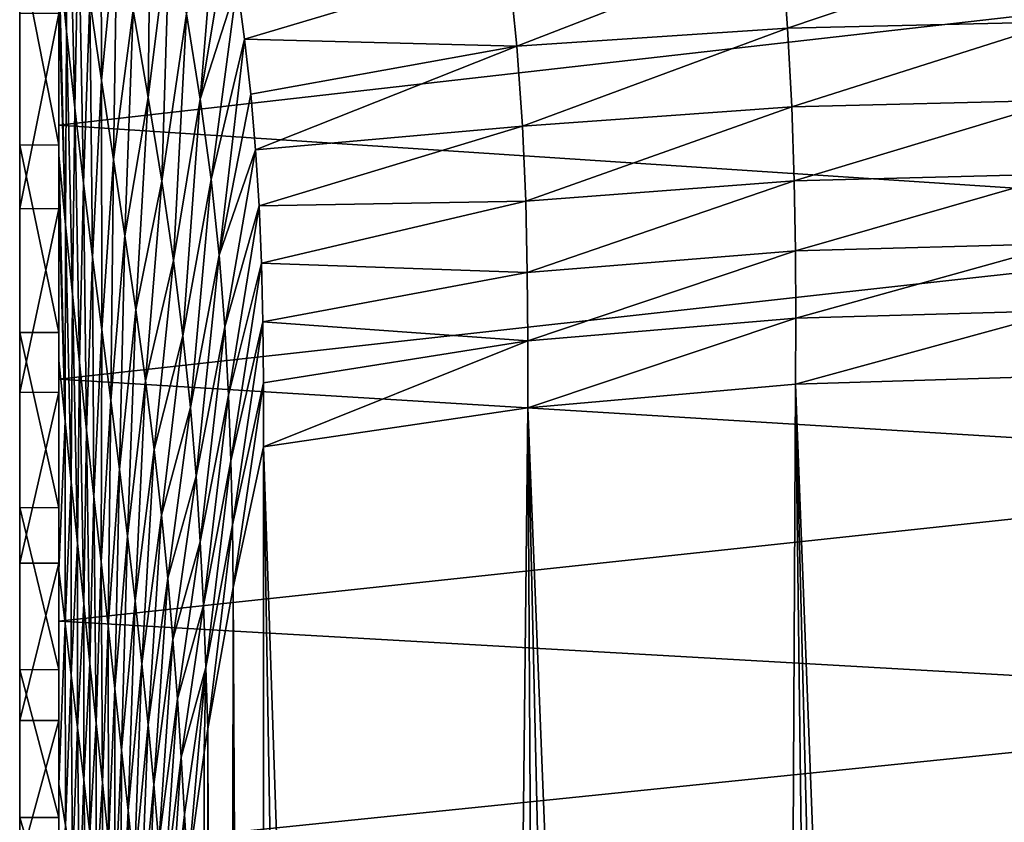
# Model space of a CAD drawing. Header units: metres. Extents: x -24 to 72, y -247 to 22.
# Tile 549 of 573: x 61.5 to 66.53, y -13.72 to -9.62. Entities that reach past the tile are written whole.
import ezdxf

# ---------------------------------------------------------------- set-up
doc = ezdxf.new("R2010")
doc.units = ezdxf.units.M
doc.layers.add('solid_509589_MEDIA_SW0001', color=7, linetype='CONTINUOUS')

msp = doc.modelspace()

# ---------------------------------------------------------------- linework, layer by layer
at = {"layer": 'solid_509589_MEDIA_SW0001'}
for points in [[(61.5, 16.254017, 88.423027), (61.5, -9.245638, 70.56797), (61.5, -10.261936, 71.298645)], [(61.5, 15.915007, 89.627937), (61.5, 16.254017, 88.423027), (61.5, -10.261936, 71.298645)], [(61.5, 15.915007, 89.627937), (61.5, -10.261936, 71.298645), (61.5, -11.219314, 72.101997)], [(61.5, 15.487546, 90.802338), (61.5, 15.915007, 89.627937), (61.5, -11.219314, 72.101997)], [(61.5, 15.487546, 90.802338), (61.5, -11.219314, 72.101997), (61.5, -12.113997, 72.974625)], [(61.5, 14.973539, 91.941521), (61.5, 15.487546, 90.802338), (61.5, -12.113997, 72.974625)], [(61.5, 14.973539, 91.941521), (61.5, -12.113997, 72.974625), (61.5, -12.942226, 73.913124)], [(61.5, 14.374911, 93.040787), (61.5, 14.973539, 91.941521), (61.5, -12.942226, 73.913124)], [(61.5, 14.374911, 93.040787), (61.5, -12.942226, 73.913124), (61.5, -13.696838, 74.90937)], [(61.5, 13.696838, 94.09063), (61.5, 14.374911, 93.040787), (61.5, -13.696838, 74.90937)], [(61.5, -14.374911, 75.959213), (61.5, 13.696838, 94.09063), (61.5, -13.696838, 74.90937)], [(61.5, -14.374911, 75.959213), (61.5, 12.942226, 95.086876), (61.5, 13.696838, 94.09063)], [(61.5, -14.973539, 77.058479), (61.5, 12.113997, 96.025375), (61.5, 12.942226, 95.086876)], [(61.5, -14.374911, 75.959213), (61.5, -14.973539, 77.058479), (61.5, 12.942226, 95.086876)], [(61.5, -15.487546, 78.197662), (61.5, 11.219314, 96.898003), (61.5, 12.113997, 96.025375)], [(61.5, -14.973539, 77.058479), (61.5, -15.487546, 78.197662), (61.5, 12.113997, 96.025375)], [(61.5, -15.915007, 79.372063), (61.5, 10.261936, 97.701355), (61.5, 11.219314, 96.898003)], [(61.5, -15.487546, 78.197662), (61.5, -15.915007, 79.372063), (61.5, 11.219314, 96.898003)], [(61.5, -16.254017, 80.576973), (61.5, 9.245638, 98.43203), (61.5, 10.261936, 97.701355)], [(61.5, -15.915007, 79.372063), (61.5, -16.254017, 80.576973), (61.5, 10.261936, 97.701355)], [(61.5, -16.501642, 81.801979), (61.5, 8.179207, 99.083694), (61.5, 9.245638, 98.43203)], [(61.5, -16.254017, 80.576973), (61.5, -16.501642, 81.801979), (61.5, 9.245638, 98.43203)], [(61.5, -16.657057, 83.042053), (61.5, 7.06707, 99.65387), (61.5, 8.179207, 99.083694)], [(61.5, -16.501642, 81.801979), (61.5, -16.657057, 83.042053), (61.5, 8.179207, 99.083694)], [(61.5, -16.71945, 84.292191), (61.5, 5.913662, 100.140068), (61.5, 7.06707, 99.65387)], [(61.5, -16.657057, 83.042053), (61.5, -16.71945, 84.292191), (61.5, 7.06707, 99.65387)], [(61.5, -16.688278, 85.54158), (61.5, 4.72896, 100.538094), (61.5, 5.913662, 100.140068)], [(61.5, -16.71945, 84.292191), (61.5, -16.688278, 85.54158), (61.5, 5.913662, 100.140068)], [(61.5, -16.563854, 86.785149), (61.5, 3.517831, 100.846497), (61.5, 4.72896, 100.538094)], [(61.5, -16.688278, 85.54158), (61.5, -16.563854, 86.785149), (61.5, 4.72896, 100.538094)], [(61.5, -16.346498, 88.01783), (61.5, 2.285152, 101.06385), (61.5, 3.517831, 100.846497)], [(61.5, -16.563854, 86.785149), (61.5, -16.346498, 88.01783), (61.5, 3.517831, 100.846497)], [(61.5, -16.038095, 89.228958), (61.5, 1.041583, 101.188278), (61.5, 2.285152, 101.06385)], [(61.5, -16.346498, 88.01783), (61.5, -16.038095, 89.228958), (61.5, 2.285152, 101.06385)], [(61.5, -15.640069, 90.413666), (61.5, -0.207806, 101.219452), (61.5, 1.041583, 101.188278)], [(61.5, -16.038095, 89.228958), (61.5, -15.640069, 90.413666), (61.5, 1.041583, 101.188278)], [(61.5, -15.153867, 91.56707), (61.5, -1.457946, 101.157059), (61.5, -0.207806, 101.219452)], [(61.5, -15.640069, 90.413666), (61.5, -15.153867, 91.56707), (61.5, -0.207806, 101.219452)], [(61.5, -14.583694, 92.679207), (61.5, -2.698023, 101.00164), (61.5, -1.457946, 101.157059)], [(61.5, -15.153867, 91.56707), (61.5, -14.583694, 92.679207), (61.5, -1.457946, 101.157059)], [(61.5, -13.932026, 93.745636), (61.5, -3.923024, 100.754013), (61.5, -2.698023, 101.00164)], [(61.5, -14.583694, 92.679207), (61.5, -13.932026, 93.745636), (61.5, -2.698023, 101.00164)], [(61.5, -13.201357, 94.76194), (61.5, -5.127936, 100.415009), (61.5, -3.923024, 100.754013)], [(61.5, -13.932026, 93.745636), (61.5, -13.201357, 94.76194), (61.5, -3.923024, 100.754013)], [(61.5, -12.398005, 95.719315), (61.5, -6.302339, 99.987549), (61.5, -5.127936, 100.415009)], [(61.5, -13.201357, 94.76194), (61.5, -12.398005, 95.719315), (61.5, -5.127936, 100.415009)], [(61.700001, -12.114444, 72.975082), (61.700001, -5.986217, 64.371277), (61.700001, -7.419541, 64.854385)], [(61.700001, -10.261494, 71.298294), (61.700001, -9.246193, 70.568329), (61.700001, -5.986217, 64.371277)], [(61.700001, -11.219234, 72.101921), (61.700001, -10.261494, 71.298294), (61.700001, -5.986217, 64.371277)], [(61.700001, -12.114444, 72.975082), (61.700001, -11.219234, 72.101921), (61.700001, -5.986217, 64.371277)], [(61.5, -11.525373, 96.613998), (61.5, -7.441524, 99.473541), (61.5, -6.302339, 99.987549)], [(61.5, -12.398005, 95.719315), (61.5, -11.525373, 96.613998), (61.5, -6.302339, 99.987549)], [(61.5, -10.586876, 97.44223), (61.5, -8.540791, 98.874908), (61.5, -7.441524, 99.473541)], [(61.5, -11.525373, 96.613998), (61.5, -10.586876, 97.44223), (61.5, -7.441524, 99.473541)], [(61.700001, -20.965014, 83.288307), (61.700001, -7.419541, 64.854385), (61.700001, -8.813739, 65.439095)], [(61.700001, -20.997868, 84.79866), (61.700001, -7.419541, 64.854385), (61.700001, -20.965014, 83.288307)], [(61.700001, -13.696838, 74.90937), (61.700001, -7.419541, 64.854385), (61.700001, -20.997868, 84.79866)], [(61.700001, -12.941845, 73.912643), (61.700001, -12.114444, 72.975082), (61.700001, -7.419541, 64.854385)], [(61.700001, -13.696838, 74.90937), (61.700001, -12.941845, 73.912643), (61.700001, -7.419541, 64.854385)], [(61.700001, -7.442099, 99.473267), (61.700001, -10.31407, 102.635971), (61.700001, -9.512099, 103.220085)], [(61.700001, -7.442099, 99.473267), (61.700001, -8.540268, 98.875229), (61.700001, -10.31407, 102.635971)], [(61.738983, -9.68165, 103.679321), (61.747372, -8.675951, 104.29068), (61.700001, -8.258614, 104.02346)], [(61.738983, -9.68165, 103.679321), (61.700001, -8.258614, 104.02346), (61.700001, -8.525474, 103.86602)], [(61.5, -10.586876, 97.44223), (61.5, -9.59063, 98.196838), (61.5, -8.540791, 98.874908)], [(61.700001, -9.281858, 103.379501), (61.738983, -9.68165, 103.679321), (61.700001, -8.525474, 103.86602)], [(61.700001, -8.540268, 98.875229), (61.700001, -10.527177, 102.476021), (61.700001, -10.31407, 102.635971)], [(61.700001, -8.540268, 98.875229), (61.700001, -11.362124, 101.856514), (61.700001, -10.527177, 102.476021)], [(61.700001, -8.540268, 98.875229), (61.700001, -9.59063, 98.196838), (61.700001, -11.362124, 101.856514)], [(61.858479, -9.521307, 104.882988), (61.918598, -9.933155, 105.207336), (61.914936, -8.633881, 105.432755)], [(61.918598, -9.933155, 105.207336), (61.997726, -9.110552, 105.769897), (61.914936, -8.633881, 105.432755)], [(62.079704, -9.573695, 106.130516), (62.156967, -10.019956, 106.510956), (62.171638, -8.644683, 106.555702)], [(62.156967, -10.019956, 106.510956), (62.267368, -9.130647, 106.935425), (62.171638, -8.644683, 106.555702)], [(61.738983, -9.68165, 103.679321), (61.781288, -10.072193, 103.997765), (61.747372, -8.675951, 104.29068)], [(61.781288, -10.072193, 103.997765), (61.800808, -9.101643, 104.577011), (61.747372, -8.675951, 104.29068)], [(61.700001, -20.823576, 81.783722), (61.700001, -8.813739, 65.439095), (61.700001, -10.161016, 66.121918)], [(69.046227, -9.325398, 65.684128), (61.700001, -10.161016, 66.121918), (61.700001, -8.813739, 65.439095)], [(61.700001, -20.965014, 83.288307), (61.700001, -8.813739, 65.439095), (61.700001, -20.823576, 81.783722)], [(62.351784, -9.592558, 107.33522), (62.42215, -10.028462, 107.751472), (62.517723, -8.871372, 107.874794)], [(62.42215, -10.028462, 107.751472), (62.567516, -9.156352, 108.13517), (62.517723, -8.871372, 107.874794)], [(61.781288, -10.072193, 103.997765), (61.826073, -10.457194, 104.328796), (61.800808, -9.101643, 104.577011)], [(61.826073, -10.457194, 104.328796), (61.858479, -9.521307, 104.882988), (61.800808, -9.101643, 104.577011)], [(61.918598, -9.933155, 105.207336), (61.979095, -10.335315, 105.548248), (61.997726, -9.110552, 105.769897)], [(61.979095, -10.335315, 105.548248), (62.079704, -9.573695, 106.130516), (61.997726, -9.110552, 105.769897)], [(62.156967, -10.019956, 106.510956), (62.226273, -10.446646, 106.907951), (62.267368, -9.130647, 106.935425)], [(62.226273, -10.446646, 106.907951), (62.351784, -9.592558, 107.33522), (62.267368, -9.130647, 106.935425)], [(62.42215, -10.028462, 107.751472), (62.61158, -9.439424, 108.411324), (62.567516, -9.156352, 108.13517)], [(65.392838, -9.232959, 108.594589), (65.42466, -9.665232, 109.081505), (66.794594, -9.202833, 108.616898)], [(65.42466, -9.665232, 109.081505), (66.814758, -9.633158, 109.105225), (66.794594, -9.202833, 108.616898)], [(61.700001, -10.261494, 71.298294), (61.5, -10.261936, 71.298645), (61.5, -9.245638, 70.56797)], [(61.700001, -10.261494, 71.298294), (61.5, -9.245638, 70.56797), (61.700001, -9.246193, 70.568329)], [(65.392838, -9.232959, 108.594589), (63.996094, -9.319249, 108.532936), (64.039909, -9.757215, 109.015808)], [(65.392838, -9.232959, 108.594589), (64.039909, -9.757215, 109.015808), (65.42466, -9.665232, 109.081505)], [(61.734013, -10.669069, 102.991585), (61.738983, -9.68165, 103.679321), (61.700001, -9.281858, 103.379501)], [(61.734013, -10.669069, 102.991585), (61.700001, -9.281858, 103.379501), (61.700001, -9.512099, 103.220085)], [(69.046227, -9.325398, 65.684128), (69.046227, -10.643948, 66.397339), (61.700001, -10.161016, 66.121918)], [(62.61158, -9.439424, 108.411324), (62.64941, -9.720725, 108.703918), (63.996094, -9.319249, 108.532936)], [(62.64941, -9.720725, 108.703918), (64.039909, -9.757215, 109.015808), (63.996094, -9.319249, 108.532936)], [(62.42215, -10.028462, 107.751472), (62.477703, -10.438646, 108.180901), (62.61158, -9.439424, 108.411324)], [(62.477703, -10.438646, 108.180901), (62.64941, -9.720725, 108.703918), (62.61158, -9.439424, 108.411324)], [(61.700001, -10.31407, 102.635971), (61.734013, -10.669069, 102.991585), (61.700001, -9.512099, 103.220085)], [(61.826073, -10.457194, 104.328796), (61.872398, -10.835426, 104.672104), (61.858479, -9.521307, 104.882988)], [(61.872398, -10.835426, 104.672104), (61.918598, -9.933155, 105.207336), (61.858479, -9.521307, 104.882988)], [(61.700001, -9.59063, 98.196838), (61.5, -9.59063, 98.196838), (61.5, -10.586876, 97.44223)], [(61.700001, -9.59063, 98.196838), (61.5, -10.586876, 97.44223), (61.700001, -10.587354, 97.441841)], [(61.700001, -9.59063, 98.196838), (61.700001, -11.454012, 101.789757), (61.700001, -11.362124, 101.856514)], [(61.700001, -9.59063, 98.196838), (61.700001, -12.329054, 101.177025), (61.700001, -11.454012, 101.789757)], [(61.700001, -9.59063, 98.196838), (61.700001, -10.587354, 97.441841), (61.700001, -12.329054, 101.177025)], [(61.979095, -10.335315, 105.548248), (62.037857, -10.725974, 105.903687), (62.079704, -9.573695, 106.130516)], [(62.037857, -10.725974, 105.903687), (62.156967, -10.019956, 106.510956), (62.079704, -9.573695, 106.130516)], [(62.226273, -10.446646, 106.907951), (62.285553, -10.852418, 107.318542), (62.351784, -9.592558, 107.33522)], [(62.285553, -10.852418, 107.318542), (62.42215, -10.028462, 107.751472), (62.351784, -9.592558, 107.33522)], [(65.42466, -9.665232, 109.081505), (65.445778, -10.067575, 109.579491), (66.814758, -9.633158, 109.105225)], [(65.445778, -10.067575, 109.579491), (66.828224, -10.033492, 109.604591), (66.814758, -9.633158, 109.105225)], [(61.734013, -10.669069, 102.991585), (61.769032, -11.023317, 103.347588), (61.738983, -9.68165, 103.679321)], [(61.769032, -11.023317, 103.347588), (61.781288, -10.072193, 103.997765), (61.738983, -9.68165, 103.679321)], [(65.42466, -9.665232, 109.081505), (64.039909, -9.757215, 109.015808), (64.069, -10.165313, 109.509804)], [(65.42466, -9.665232, 109.081505), (64.069, -10.165313, 109.509804), (65.445778, -10.067575, 109.579491)], [(62.477703, -10.438646, 108.180901), (62.519207, -10.825096, 108.620529), (62.64941, -9.720725, 108.703918)], [(62.519207, -10.825096, 108.620529), (62.680882, -10.002542, 109.015793), (62.64941, -9.720725, 108.703918)], [(62.64941, -9.720725, 108.703918), (62.680882, -10.002542, 109.015793), (64.039909, -9.757215, 109.015808)], [(62.680882, -10.002542, 109.015793), (62.705818, -10.2861, 109.348701), (64.039909, -9.757215, 109.015808)], [(62.705818, -10.2861, 109.348701), (64.069, -10.165313, 109.509804), (64.039909, -9.757215, 109.015808)], [(61.872398, -10.835426, 104.672104), (61.91917, -11.205698, 105.026955), (61.918598, -9.933155, 105.207336)], [(61.91917, -11.205698, 105.026955), (61.979095, -10.335315, 105.548248), (61.918598, -9.933155, 105.207336)], [(62.519207, -10.825096, 108.620529), (62.705818, -10.2861, 109.348701), (62.680882, -10.002542, 109.015793)], [(62.037857, -10.725974, 105.903687), (62.092968, -11.103605, 106.271576), (62.156967, -10.019956, 106.510956)], [(62.092968, -11.103605, 106.271576), (62.226273, -10.446646, 106.907951), (62.156967, -10.019956, 106.510956)], [(62.285553, -10.852418, 107.318542), (62.334087, -11.237507, 107.740089), (62.42215, -10.028462, 107.751472)], [(62.334087, -11.237507, 107.740089), (62.477703, -10.438646, 108.180901), (62.42215, -10.028462, 107.751472)], [(65.445778, -10.067575, 109.579491), (65.45813, -10.444971, 110.085144), (66.828224, -10.033492, 109.604591)], [(65.45813, -10.444971, 110.085144), (66.836212, -10.408814, 110.111557), (66.828224, -10.033492, 109.604591)], [(61.769032, -11.023317, 103.347588), (61.805065, -11.373341, 103.709969), (61.781288, -10.072193, 103.997765)], [(61.805065, -11.373341, 103.709969), (61.826073, -10.457194, 104.328796), (61.781288, -10.072193, 103.997765)], [(65.445778, -10.067575, 109.579491), (64.069, -10.165313, 109.509804), (64.086044, -10.548526, 110.011513)], [(65.445778, -10.067575, 109.579491), (64.086044, -10.548526, 110.011513), (65.45813, -10.444971, 110.085144)], [(61.700001, -20.573969, 80.291496), (61.700001, -10.161016, 66.121918), (61.700001, -11.457579, 66.901031)], [(69.046227, -10.643948, 66.397339), (61.700001, -11.457579, 66.901031), (61.700001, -10.161016, 66.121918)], [(61.700001, -20.823576, 81.783722), (61.700001, -10.161016, 66.121918), (61.700001, -20.573969, 80.291496)], [(62.705818, -10.2861, 109.348701), (62.724239, -10.572748, 109.704277), (64.069, -10.165313, 109.509804)], [(62.724239, -10.572748, 109.704277), (64.086044, -10.548526, 110.011513), (64.069, -10.165313, 109.509804)], [(61.700001, -11.219234, 72.101921), (61.5, -10.261936, 71.298645), (61.700001, -10.261494, 71.298294)], [(61.700001, -11.219234, 72.101921), (61.5, -11.219314, 72.101997), (61.5, -10.261936, 71.298645)], [(61.731731, -11.672244, 102.257874), (61.734013, -10.669069, 102.991585), (61.700001, -10.31407, 102.635971)], [(61.731731, -11.672244, 102.257874), (61.700001, -10.31407, 102.635971), (61.700001, -10.527177, 102.476021)], [(62.519207, -10.825096, 108.620529), (62.548405, -11.190846, 109.06778), (62.705818, -10.2861, 109.348701)], [(62.548405, -11.190846, 109.06778), (62.724239, -10.572748, 109.704277), (62.705818, -10.2861, 109.348701)], [(61.91917, -11.205698, 105.026955), (61.965237, -11.566978, 105.392281), (61.979095, -10.335315, 105.548248)], [(61.965237, -11.566978, 105.392281), (62.037857, -10.725974, 105.903687), (61.979095, -10.335315, 105.548248)], [(65.45813, -10.444971, 110.085144), (65.463989, -10.802946, 110.59539), (66.836212, -10.408814, 110.111557)], [(65.463989, -10.802946, 110.59539), (66.840149, -10.764654, 110.623062), (66.836212, -10.408814, 110.111557)], [(61.805065, -11.373341, 103.709969), (61.841774, -11.718421, 104.078842), (61.826073, -10.457194, 104.328796)], [(61.841774, -11.718421, 104.078842), (61.872398, -10.835426, 104.672104), (61.826073, -10.457194, 104.328796)], [(62.092968, -11.103605, 106.271576), (62.142952, -11.46722, 106.649956), (62.226273, -10.446646, 106.907951)], [(62.142952, -11.46722, 106.649956), (62.285553, -10.852418, 107.318542), (62.226273, -10.446646, 106.907951)], [(62.334087, -11.237507, 107.740089), (62.372284, -11.603447, 108.170212), (62.477703, -10.438646, 108.180901)], [(62.372284, -11.603447, 108.170212), (62.519207, -10.825096, 108.620529), (62.477703, -10.438646, 108.180901)], [(65.45813, -10.444971, 110.085144), (64.086044, -10.548526, 110.011513), (64.09417, -10.912383, 110.517883)], [(65.45813, -10.444971, 110.085144), (64.09417, -10.912383, 110.517883), (65.463989, -10.802946, 110.59539)], [(61.700001, -11.362124, 101.856514), (61.731731, -11.672244, 102.257874), (61.700001, -10.527177, 102.476021)], [(62.724239, -10.572748, 109.704277), (62.736523, -10.865387, 110.085655), (64.086044, -10.548526, 110.011513)], [(62.736523, -10.865387, 110.085655), (64.09417, -10.912383, 110.517883), (64.086044, -10.548526, 110.011513)], [(61.700001, -10.587354, 97.441841), (61.5, -10.586876, 97.44223), (61.5, -11.525373, 96.613998)], [(61.700001, -10.587354, 97.441841), (61.5, -11.525373, 96.613998), (61.700001, -11.52492, 96.614441)], [(61.700001, -10.587354, 97.441841), (61.700001, -12.434949, 101.105621), (61.700001, -12.329054, 101.177025)], [(61.700001, -10.587354, 97.441841), (61.700001, -13.288824, 100.542183), (61.700001, -12.434949, 101.105621)], [(61.700001, -10.587354, 97.441841), (61.700001, -11.52492, 96.614441), (61.700001, -13.288824, 100.542183)], [(62.548405, -11.190846, 109.06778), (62.567646, -11.539518, 109.520386), (62.724239, -10.572748, 109.704277)], [(62.567646, -11.539518, 109.520386), (62.736523, -10.865387, 110.085655), (62.724239, -10.572748, 109.704277)], [(69.046227, -10.643948, 66.397339), (69.046227, -11.908257, 67.202789), (61.700001, -11.457579, 66.901031)], [(61.731731, -11.672244, 102.257874), (61.763363, -11.984784, 102.653107), (61.734013, -10.669069, 102.991585)], [(61.763363, -11.984784, 102.653107), (61.769032, -11.023317, 103.347588), (61.734013, -10.669069, 102.991585)], [(61.965237, -11.566978, 105.392281), (62.009525, -11.918494, 105.766792), (62.037857, -10.725974, 105.903687)], [(62.009525, -11.918494, 105.766792), (62.092968, -11.103605, 106.271576), (62.037857, -10.725974, 105.903687)], [(65.463989, -10.802946, 110.59539), (65.465721, -11.147184, 111.107307), (66.840149, -10.764654, 110.623062)], [(65.465721, -11.147184, 111.107307), (66.841499, -11.106692, 111.136169), (66.840149, -10.764654, 110.623062)], [(65.463989, -10.802946, 110.59539), (64.09417, -10.912383, 110.517883), (64.096626, -11.262566, 111.025993)], [(65.463989, -10.802946, 110.59539), (64.096626, -11.262566, 111.025993), (65.465721, -11.147184, 111.107307)], [(61.841774, -11.718421, 104.078842), (61.87875, -12.057907, 104.45414), (61.872398, -10.835426, 104.672104)], [(61.87875, -12.057907, 104.45414), (61.91917, -11.205698, 105.026955), (61.872398, -10.835426, 104.672104)], [(62.142952, -11.46722, 106.649956), (62.186947, -11.816578, 107.037056), (62.285553, -10.852418, 107.318542)], [(62.186947, -11.816578, 107.037056), (62.334087, -11.237507, 107.740089), (62.285553, -10.852418, 107.318542)], [(62.372284, -11.603447, 108.170212), (62.401348, -11.952697, 108.606812), (62.519207, -10.825096, 108.620529)], [(62.401348, -11.952697, 108.606812), (62.548405, -11.190846, 109.06778), (62.519207, -10.825096, 108.620529)], [(62.567646, -11.539518, 109.520386), (62.579556, -11.875016, 109.976326), (62.736523, -10.865387, 110.085655)], [(62.579556, -11.875016, 109.976326), (62.743362, -11.165401, 110.493141), (62.736523, -10.865387, 110.085655)], [(62.736523, -10.865387, 110.085655), (62.743362, -11.165401, 110.493141), (64.09417, -10.912383, 110.517883)], [(62.743362, -11.165401, 110.493141), (64.096626, -11.262566, 111.025993), (64.09417, -10.912383, 110.517883)], [(61.763363, -11.984784, 102.653107), (61.795116, -12.295574, 103.049957), (61.769032, -11.023317, 103.347588)], [(61.795116, -12.295574, 103.049957), (61.805065, -11.373341, 103.709969), (61.769032, -11.023317, 103.347588)], [(62.009525, -11.918494, 105.766792), (62.051163, -12.2598, 106.149178), (62.092968, -11.103605, 106.271576)], [(62.051163, -12.2598, 106.149178), (62.142952, -11.46722, 106.649956), (62.092968, -11.103605, 106.271576)], [(66.841499, -11.106692, 111.136169), (65.465561, -11.483127, 111.617805), (66.84166, -11.440371, 111.647766)], [(65.465721, -11.147184, 111.107307), (65.465561, -11.483127, 111.617805), (66.841499, -11.106692, 111.136169)], [(62.579556, -11.875016, 109.976326), (62.586758, -12.201232, 110.433662), (62.743362, -11.165401, 110.493141)], [(62.586758, -12.201232, 110.433662), (62.746063, -11.477359, 110.930016), (62.743362, -11.165401, 110.493141)], [(62.743362, -11.165401, 110.493141), (62.746063, -11.477359, 110.930016), (64.096626, -11.262566, 111.025993)], [(65.465721, -11.147184, 111.107307), (64.096474, -11.604517, 111.532761), (65.465561, -11.483127, 111.617805)], [(65.465721, -11.147184, 111.107307), (64.096626, -11.262566, 111.025993), (64.096474, -11.604517, 111.532761)], [(61.700001, -12.114444, 72.975082), (61.5, -11.219314, 72.101997), (61.700001, -11.219234, 72.101921)], [(61.700001, -12.114444, 72.975082), (61.5, -12.113997, 72.974625), (61.5, -11.219314, 72.101997)], [(61.87875, -12.057907, 104.45414), (61.915558, -12.39132, 104.835526), (61.91917, -11.205698, 105.026955)], [(61.915558, -12.39132, 104.835526), (61.965237, -11.566978, 105.392281), (61.91917, -11.205698, 105.026955)], [(62.401348, -11.952697, 108.606812), (62.423008, -12.288285, 109.048035), (62.548405, -11.190846, 109.06778)], [(62.423008, -12.288285, 109.048035), (62.567646, -11.539518, 109.520386), (62.548405, -11.190846, 109.06778)], [(62.186947, -11.816578, 107.037056), (62.224724, -12.152201, 107.431313), (62.334087, -11.237507, 107.740089)], [(62.224724, -12.152201, 107.431313), (62.372284, -11.603447, 108.170212), (62.334087, -11.237507, 107.740089)], [(62.746063, -11.477359, 110.930016), (62.746464, -11.803014, 111.393745), (64.096626, -11.262566, 111.025993)], [(64.096626, -11.262566, 111.025993), (62.746464, -11.803014, 111.393745), (64.096474, -11.604517, 111.532761)], [(61.700001, -12.434949, 101.105621), (61.731731, -11.672244, 102.257874), (61.700001, -11.362124, 101.856514)], [(61.700001, -12.434949, 101.105621), (61.700001, -11.362124, 101.856514), (61.700001, -11.454012, 101.789757)], [(61.795116, -12.295574, 103.049957), (61.82695, -12.60439, 103.44854), (61.805065, -11.373341, 103.709969)], [(61.82695, -12.60439, 103.44854), (61.841774, -11.718421, 104.078842), (61.805065, -11.373341, 103.709969)], [(61.700001, -12.329054, 101.177025), (61.700001, -12.434949, 101.105621), (61.700001, -11.454012, 101.789757)], [(61.700001, -20.218206, 78.823372), (61.700001, -11.457579, 66.901031), (61.700001, -12.693975, 67.770889)], [(69.046227, -11.908257, 67.202789), (61.700001, -12.693975, 67.770889), (61.700001, -11.457579, 66.901031)], [(61.700001, -20.573969, 80.291496), (61.700001, -11.457579, 66.901031), (61.700001, -20.218206, 78.823372)], [(62.051163, -12.2598, 106.149178), (62.089573, -12.590834, 106.538216), (62.142952, -11.46722, 106.649956)], [(62.089573, -12.590834, 106.538216), (62.186947, -11.816578, 107.037056), (62.142952, -11.46722, 106.649956)], [(66.632599, -41.992504, 155.27771), (66.84166, -11.440371, 111.647766), (65.465561, -11.483127, 111.617805)], [(62.586758, -12.201232, 110.433662), (62.591599, -12.521696, 110.890518), (62.746063, -11.477359, 110.930016)], [(62.746063, -11.477359, 110.930016), (62.591599, -12.521696, 110.890518), (62.746464, -11.803014, 111.393745)], [(65.30761, -42.034042, 155.227814), (65.465561, -11.483127, 111.617805), (64.096474, -11.604517, 111.532761)], [(65.30761, -42.034042, 155.227814), (65.848595, -42.009918, 155.256805), (65.465561, -11.483127, 111.617805)], [(66.230438, -41.998837, 155.270081), (66.632599, -41.992504, 155.27771), (65.465561, -11.483127, 111.617805)], [(65.848595, -42.009918, 155.256805), (66.230438, -41.998837, 155.270081), (65.465561, -11.483127, 111.617805)], [(61.700001, -11.52492, 96.614441), (61.5, -11.525373, 96.613998), (61.5, -12.398005, 95.719315)], [(61.700001, -11.52492, 96.614441), (61.5, -12.398005, 95.719315), (61.700001, -12.398078, 95.719231)], [(61.700001, -11.52492, 96.614441), (61.700001, -13.525973, 100.387482), (61.700001, -13.288824, 100.542183)], [(61.700001, -11.52492, 96.614441), (61.700001, -14.33606, 99.842308), (61.700001, -13.525973, 100.387482)], [(61.700001, -11.52492, 96.614441), (61.700001, -12.398078, 95.719231), (61.700001, -14.33606, 99.842308)], [(61.915558, -12.39132, 104.835526), (61.951778, -12.718409, 105.222466), (61.965237, -11.566978, 105.392281)], [(61.951778, -12.718409, 105.222466), (62.009525, -11.918494, 105.766792), (61.965237, -11.566978, 105.392281)], [(62.423008, -12.288285, 109.048035), (62.439201, -12.613462, 109.492264), (62.567646, -11.539518, 109.520386)], [(62.439201, -12.613462, 109.492264), (62.579556, -11.875016, 109.976326), (62.567646, -11.539518, 109.520386)], [(62.224724, -12.152201, 107.431313), (62.256592, -12.47529, 107.831291), (62.372284, -11.603447, 108.170212)], [(62.256592, -12.47529, 107.831291), (62.401348, -11.952697, 108.606812), (62.372284, -11.603447, 108.170212)], [(63.765194, -42.157715, 155.079193), (64.096474, -11.604517, 111.532761), (62.746464, -11.803014, 111.393745)], [(63.765194, -42.157715, 155.079193), (64.278267, -42.107479, 155.139572), (64.096474, -11.604517, 111.532761)], [(64.789818, -42.066452, 155.188873), (65.30761, -42.034042, 155.227814), (64.096474, -11.604517, 111.532761)], [(64.278267, -42.107479, 155.139572), (64.789818, -42.066452, 155.188873), (64.096474, -11.604517, 111.532761)], [(61.700001, -12.434949, 101.105621), (61.73177, -12.706441, 101.534424), (61.731731, -11.672244, 102.257874)], [(61.73177, -12.706441, 101.534424), (61.763363, -11.984784, 102.653107), (61.731731, -11.672244, 102.257874)], [(61.82695, -12.60439, 103.44854), (61.858826, -12.911043, 103.848946), (61.841774, -11.718421, 104.078842)], [(61.858826, -12.911043, 103.848946), (61.87875, -12.057907, 104.45414), (61.841774, -11.718421, 104.078842)], [(62.089573, -12.590834, 106.538216), (62.124535, -12.911969, 106.932861), (62.186947, -11.816578, 107.037056)], [(62.124535, -12.911969, 106.932861), (62.224724, -12.152201, 107.431313), (62.186947, -11.816578, 107.037056)], [(62.591599, -12.521696, 110.890518), (62.746464, -42.284855, 154.926331), (62.746464, -11.803014, 111.393745)], [(63.253239, -42.21701, 155.007904), (63.765194, -42.157715, 155.079193), (62.746464, -11.803014, 111.393745)], [(62.746464, -42.284855, 154.926331), (63.253239, -42.21701, 155.007904), (62.746464, -11.803014, 111.393745)], [(62.439201, -12.613462, 109.492264), (62.451778, -12.931355, 109.938095), (62.579556, -11.875016, 109.976326)], [(62.451778, -12.931355, 109.938095), (62.586758, -12.201232, 110.433662), (62.579556, -11.875016, 109.976326)], [(69.046227, -11.908257, 67.202789), (69.046227, -13.111885, 68.09639), (61.700001, -12.693975, 67.770889)], [(61.951778, -12.718409, 105.222466), (61.987057, -13.039112, 105.614296), (62.009525, -11.918494, 105.766792)], [(61.987057, -13.039112, 105.614296), (62.051163, -12.2598, 106.149178), (62.009525, -11.918494, 105.766792)], [(62.256592, -12.47529, 107.831291), (62.283306, -12.78761, 108.235664), (62.401348, -11.952697, 108.606812)], [(62.283306, -12.78761, 108.235664), (62.423008, -12.288285, 109.048035), (62.401348, -11.952697, 108.606812)], [(61.73177, -12.706441, 101.534424), (61.763416, -12.970369, 101.9636), (61.763363, -11.984784, 102.653107)], [(61.763416, -12.970369, 101.9636), (61.795116, -12.295574, 103.049957), (61.763363, -11.984784, 102.653107)], [(61.858826, -12.911043, 103.848946), (61.890686, -13.215424, 104.251167), (61.87875, -12.057907, 104.45414)], [(61.890686, -13.215424, 104.251167), (61.915558, -12.39132, 104.835526), (61.87875, -12.057907, 104.45414)], [(61.700001, -12.941845, 73.912643), (61.5, -12.942226, 73.913124), (61.5, -12.113997, 72.974625)], [(61.700001, -12.941845, 73.912643), (61.5, -12.113997, 72.974625), (61.700001, -12.114444, 72.975082)], [(62.124535, -12.911969, 106.932861), (62.156139, -13.224039, 107.332108), (62.224724, -12.152201, 107.431313)], [(62.156139, -13.224039, 107.332108), (62.256592, -12.47529, 107.831291), (62.224724, -12.152201, 107.431313)], [(62.451778, -12.931355, 109.938095), (62.462208, -13.244601, 110.384338), (62.586758, -12.201232, 110.433662)], [(62.586758, -12.201232, 110.433662), (62.462208, -13.244601, 110.384338), (62.591599, -12.521696, 110.890518)], [(61.987057, -13.039112, 105.614296), (62.02113, -13.353532, 106.010406), (62.051163, -12.2598, 106.149178)], [(62.02113, -13.353532, 106.010406), (62.089573, -12.590834, 106.538216), (62.051163, -12.2598, 106.149178)], [(61.763416, -12.970369, 101.9636), (61.795189, -13.236469, 102.391663), (61.795116, -12.295574, 103.049957)], [(61.795189, -13.236469, 102.391663), (61.82695, -12.60439, 103.44854), (61.795116, -12.295574, 103.049957)], [(62.283306, -12.78761, 108.235664), (62.30587, -13.091252, 108.643242), (62.423008, -12.288285, 109.048035)], [(62.30587, -13.091252, 108.643242), (62.439201, -12.613462, 109.492264), (62.423008, -12.288285, 109.048035)], [(61.700001, -12.398078, 95.719231), (61.5, -12.398005, 95.719315), (61.5, -13.201357, 94.76194)], [(61.700001, -12.398078, 95.719231), (61.5, -13.201357, 94.76194), (61.700001, -13.201707, 94.76149)], [(61.700001, -12.398078, 95.719231), (61.700001, -14.577453, 99.671242), (61.700001, -14.33606, 99.842308)], [(61.700001, -12.398078, 95.719231), (61.700001, -15.282713, 99.134506), (61.700001, -14.577453, 99.671242)], [(61.700001, -12.398078, 95.719231), (61.700001, -13.201707, 94.76149), (61.700001, -15.282713, 99.134506)], [(61.890686, -13.215424, 104.251167), (61.922489, -13.517521, 104.655128), (61.915558, -12.39132, 104.835526)], [(61.922489, -13.517521, 104.655128), (61.951778, -12.718409, 105.222466), (61.915558, -12.39132, 104.835526)], [(61.700001, -13.525973, 100.387482), (61.73177, -12.706441, 101.534424), (61.700001, -12.434949, 101.105621)], [(61.700001, -13.525973, 100.387482), (61.700001, -12.434949, 101.105621), (61.700001, -13.288824, 100.542183)], [(62.156139, -13.224039, 107.332108), (62.184772, -13.528337, 107.73497), (62.256592, -12.47529, 107.831291)], [(62.184772, -13.528337, 107.73497), (62.283306, -12.78761, 108.235664), (62.256592, -12.47529, 107.831291)], [(62.553574, -43.259224, 154.367188), (62.591599, -12.521696, 110.890518), (62.462208, -13.244601, 110.384338)], [(62.553574, -43.259224, 154.367188), (62.640999, -42.792263, 154.638382), (62.591599, -12.521696, 110.890518)], [(62.640999, -42.792263, 154.638382), (62.746464, -42.284855, 154.926331), (62.591599, -12.521696, 110.890518)], [(61.795189, -13.236469, 102.391663), (61.827049, -13.504932, 102.818443), (61.82695, -12.60439, 103.44854)], [(61.827049, -13.504932, 102.818443), (61.858826, -12.911043, 103.848946), (61.82695, -12.60439, 103.44854)], [(62.02113, -13.353532, 106.010406), (62.053879, -13.661939, 106.41024), (62.089573, -12.590834, 106.538216)], [(62.053879, -13.661939, 106.41024), (62.124535, -12.911969, 106.932861), (62.089573, -12.590834, 106.538216)], [(62.30587, -13.091252, 108.643242), (62.325367, -13.388371, 109.053001), (62.439201, -12.613462, 109.492264)], [(62.325367, -13.388371, 109.053001), (62.451778, -12.931355, 109.938095), (62.439201, -12.613462, 109.492264)], [(61.700001, -19.757557, 77.383934), (61.700001, -12.693975, 67.770889), (61.700001, -13.863622, 68.726608)], [(69.046227, -13.111885, 68.09639), (61.700001, -13.863622, 68.726608), (61.700001, -12.693975, 67.770889)], [(61.700001, -20.218206, 78.823372), (61.700001, -12.693975, 67.770889), (61.700001, -19.757557, 77.383934)], [(61.700001, -13.525973, 100.387482), (61.734062, -13.738579, 100.842766), (61.73177, -12.706441, 101.534424)], [(61.734062, -13.738579, 100.842766), (61.763416, -12.970369, 101.9636), (61.73177, -12.706441, 101.534424)], [(61.922489, -13.517521, 104.655128), (61.954189, -13.817399, 105.060715), (61.951778, -12.718409, 105.222466)], [(61.954189, -13.817399, 105.060715), (61.987057, -13.039112, 105.614296), (61.951778, -12.718409, 105.222466)], [(62.184772, -13.528337, 107.73497), (62.211014, -13.826434, 108.140518), (62.283306, -12.78761, 108.235664)], [(62.211014, -13.826434, 108.140518), (62.30587, -13.091252, 108.643242), (62.283306, -12.78761, 108.235664)], [(61.827049, -13.504932, 102.818443), (61.858952, -13.775898, 103.24379), (61.858826, -12.911043, 103.848946)], [(61.858952, -13.775898, 103.24379), (61.890686, -13.215424, 104.251167), (61.858826, -12.911043, 103.848946)], [(62.053879, -13.661939, 106.41024), (62.085304, -13.964845, 106.81324), (62.124535, -12.911969, 106.932861)], [(62.085304, -13.964845, 106.81324), (62.156139, -13.224039, 107.332108), (62.124535, -12.911969, 106.932861)], [(62.325367, -13.388371, 109.053001), (62.342739, -13.680898, 109.464165), (62.451778, -12.931355, 109.938095)], [(62.342739, -13.680898, 109.464165), (62.358582, -13.970398, 109.876129), (62.451778, -12.931355, 109.938095)], [(62.451778, -12.931355, 109.938095), (62.358582, -13.970398, 109.876129), (62.443306, -13.364356, 110.300484)], [(62.451778, -12.931355, 109.938095), (62.443306, -13.364356, 110.300484), (62.462208, -13.244601, 110.384338)], [(61.700001, -13.696838, 74.90937), (61.5, -12.942226, 73.913124), (61.700001, -12.941845, 73.912643)], [(61.700001, -13.696838, 74.90937), (61.5, -13.696838, 74.90937), (61.5, -12.942226, 73.913124)], [(61.734062, -13.738579, 100.842766), (61.769138, -13.9514, 101.297646), (61.763416, -12.970369, 101.9636)], [(61.769138, -13.9514, 101.297646), (61.795189, -13.236469, 102.391663), (61.763416, -12.970369, 101.9636)], [(61.954189, -13.817399, 105.060715), (61.98576, -14.115155, 105.467773), (61.987057, -13.039112, 105.614296)], [(61.98576, -14.115155, 105.467773), (62.02113, -13.353532, 106.010406), (61.987057, -13.039112, 105.614296)], [(69.046227, -13.111885, 68.09639), (69.046227, -14.248697, 69.073578), (61.700001, -13.863622, 68.726608)], [(62.211014, -13.826434, 108.140518), (62.235474, -14.119933, 108.547958), (62.30587, -13.091252, 108.643242)], [(62.235474, -14.119933, 108.547958), (62.325367, -13.388371, 109.053001), (62.30587, -13.091252, 108.643242)], [(61.700001, -13.201707, 94.76149), (61.5, -13.201357, 94.76194), (61.5, -13.932026, 93.745636)], [(61.700001, -13.201707, 94.76149), (61.5, -13.932026, 93.745636), (61.700001, -13.931673, 93.746193)], [(61.700001, -13.201707, 94.76149), (61.700001, -15.531523, 98.929504), (61.700001, -15.282713, 99.134506)], [(61.700001, -13.201707, 94.76149), (61.700001, -16.167824, 98.363525), (61.700001, -15.531523, 98.929504)], [(61.700001, -13.201707, 94.76149), (61.700001, -13.931673, 93.746193), (61.700001, -16.167824, 98.363525)], [(61.858952, -13.775898, 103.24379), (61.890839, -14.049407, 103.667587), (61.890686, -13.215424, 104.251167)], [(61.890839, -14.049407, 103.667587), (61.922489, -13.517521, 104.655128), (61.890686, -13.215424, 104.251167)], [(62.085304, -13.964845, 106.81324), (62.115543, -14.263045, 107.218811), (62.156139, -13.224039, 107.332108)], [(62.115543, -14.263045, 107.218811), (62.184772, -13.528337, 107.73497), (62.156139, -13.224039, 107.332108)], [(61.769138, -13.9514, 101.297646), (61.805241, -14.171718, 101.75074), (61.795189, -13.236469, 102.391663)], [(61.805241, -14.171718, 101.75074), (61.827049, -13.504932, 102.818443), (61.795189, -13.236469, 102.391663)], [(62.480343, -43.695377, 154.108444), (62.462208, -13.244601, 110.384338), (62.443306, -13.364356, 110.300484)], [(62.480343, -43.695377, 154.108444), (62.553574, -43.259224, 154.367188), (62.462208, -13.244601, 110.384338)], [(61.98576, -14.115155, 105.467773), (62.017174, -14.410915, 105.876175), (62.02113, -13.353532, 106.010406)], [(62.017174, -14.410915, 105.876175), (62.053879, -13.661939, 106.41024), (62.02113, -13.353532, 106.010406)], [(62.418476, -44.109169, 153.858109), (62.443306, -13.364356, 110.300484), (62.358582, -13.970398, 109.876129)], [(62.418476, -44.109169, 153.858109), (62.480343, -43.695377, 154.108444), (62.443306, -13.364356, 110.300484)], [(62.235474, -14.119933, 108.547958), (62.258663, -14.410196, 108.956726), (62.325367, -13.388371, 109.053001)], [(62.258663, -14.410196, 108.956726), (62.342739, -13.680898, 109.464165), (62.325367, -13.388371, 109.053001)], [(61.700001, -14.33606, 99.842308), (61.734062, -13.738579, 100.842766), (61.700001, -13.525973, 100.387482)], [(61.805241, -14.171718, 101.75074), (61.84203, -14.399899, 102.201408), (61.827049, -13.504932, 102.818443)], [(61.84203, -14.399899, 102.201408), (61.858952, -13.775898, 103.24379), (61.827049, -13.504932, 102.818443)], [(61.890839, -14.049407, 103.667587), (61.922665, -14.325388, 104.089806), (61.922489, -13.517521, 104.655128)], [(61.922665, -14.325388, 104.089806), (61.954189, -13.817399, 105.060715), (61.922489, -13.517521, 104.655128)], [(62.115543, -14.263045, 107.218811), (62.144821, -14.557527, 107.626312), (62.184772, -13.528337, 107.73497)], [(62.144821, -14.557527, 107.626312), (62.211014, -13.826434, 108.140518), (62.184772, -13.528337, 107.73497)], [(62.017174, -14.410915, 105.876175), (62.048435, -14.704866, 106.285767), (62.053879, -13.661939, 106.41024)], [(62.048435, -14.704866, 106.285767), (62.085304, -13.964845, 106.81324), (62.053879, -13.661939, 106.41024)], [(62.258663, -14.410196, 108.956726), (62.280846, -14.698133, 109.366562), (62.342739, -13.680898, 109.464165)], [(62.342739, -13.680898, 109.464165), (62.280846, -14.698133, 109.366562), (62.358582, -13.970398, 109.876129)], [(61.700001, -14.37523, 75.959732), (61.5, -14.374911, 75.959213), (61.5, -13.696838, 74.90937)], [(61.700001, -14.37523, 75.959732), (61.5, -13.696838, 74.90937), (61.700001, -13.696838, 74.90937)], [(61.700001, -14.37523, 75.959732), (61.700001, -13.696838, 74.90937), (61.700001, -20.997868, 84.79866)]]:
    msp.add_3dface(points, dxfattribs=at)

doc.saveas('drawing.dxf')
